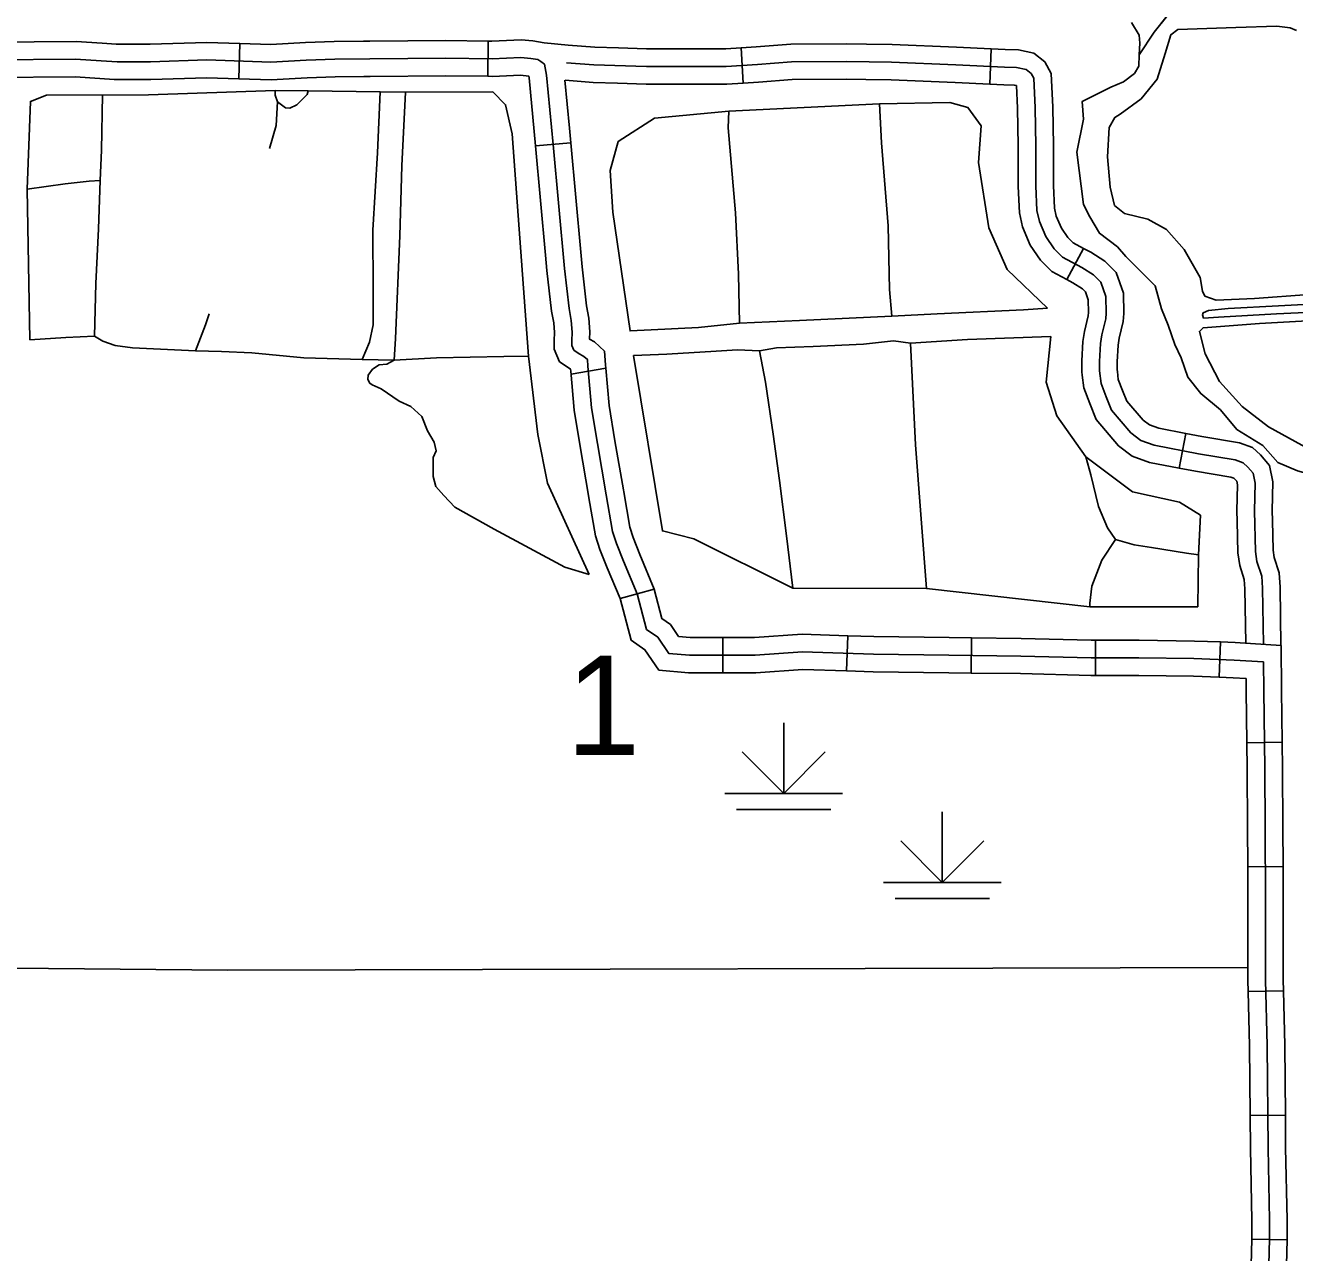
# Model space of a CAD drawing. Extents: x 1127717 to 1741049, y 2026793 to 2244711.
# Drawn here: x 1332669 to 1338062, y 2095724 to 2100937 of the extents above; entities that cross this region are included whole.
import ezdxf

# ---------------------------------------------------------------- set-up
doc = ezdxf.new("R2010")
doc.units = 0
for name, color, linetype in [('32', 7, 'Continuous'), ('35', 7, 'Continuous'), ('43', 7, 'Continuous'), ('44', 7, 'Continuous'), ('45', 7, 'Continuous'), ('5', 7, 'Continuous')]:
    doc.layers.add(name, color=color, linetype=linetype)

msp = doc.modelspace()

# ---------------------------------------------------------------- linework, layer by layer
at = {"layer": '32'}
for p, q in [((1335196, 2098503), (1335341, 2098541.5)), ((1335633.1, 2098186.9), (1335633.1, 2098336.9)), ((1336157.7, 2098194.6), (1336163.2, 2098344.5)), ((1336687.4, 2098185.7), (1336689.2, 2098335.7)), ((1337216.2, 2098175.9), (1337216.2, 2098325.9)), ((1337741.5, 2098168), (1337746.8, 2098318)), ((1337858.4, 2097890), (1338008.4, 2097891.8)), ((1337862.9, 2097362.5), (1338012.9, 2097363.4)), ((1337864.8, 2096833.3), (1338014.8, 2096836.6)), ((1337872.6, 2096306.3), (1338022.6, 2096307.7)), ((1337879.8, 2095780.4), (1338029.8, 2095777.7))]:
    msp.add_line(p, q, dxfattribs=at)
for points in [[(1335341, 2098541.5), (1335374.1, 2098417), (1335410.2, 2098392), (1335444.9, 2098340.9), (1335493.5, 2098336.9), (1335633.1, 2098336.9)], [(1335196, 2098503), (1335243.3, 2098325.1), (1335301.8, 2098284.6), (1335361.1, 2098197.4), (1335487.2, 2098186.9), (1335633.1, 2098186.9)], [(1335268.5, 2098522.3), (1335308.7, 2098371.1), (1335356, 2098338.3), (1335403, 2098269.1), (1335490.3, 2098261.9), (1335770.6, 2098261.9), (1335970.7, 2098276.4), (1336272.8, 2098265.5), (1336593, 2098261.9), (1336898.7, 2098258.2), (1337197.2, 2098250.9), (1337400.4, 2098250.9), (1337634, 2098246.9), (1337805.1, 2098240.8), (1337929.9, 2098232.8)], [(1335633.1, 2098336.9), (1335767.8, 2098336.9), (1335969.4, 2098351.5), (1336163.2, 2098344.5)], [(1336163.2, 2098344.5), (1336274.6, 2098340.5), (1336593.9, 2098336.9), (1336689.2, 2098335.7)], [(1336689.2, 2098335.7), (1336900.1, 2098333.2), (1337198.1, 2098325.9), (1337216.2, 2098325.9)], [(1337216.2, 2098325.9), (1337401.1, 2098325.9), (1337635.9, 2098321.9), (1337746.8, 2098318)], [(1337746.8, 2098318), (1337808.8, 2098315.8), (1338004.5, 2098303.1), (1338005.8, 2098113), (1338008.4, 2097891.8)], [(1337929.9, 2098232.8), (1337930.8, 2098112.3), (1337934.8, 2097778.8), (1337936.8, 2097531.7), (1337938.8, 2097216.3), (1337938.8, 2097058), (1337938.8, 2096881.2), (1337944.8, 2096604), (1337948.8, 2096167.8), (1337954.9, 2095862.4), (1337954.9, 2095782.1), (1337952.9, 2095671.6)], [(1335633.1, 2098186.9), (1335773.3, 2098186.9), (1335972.1, 2098201.3), (1336157.7, 2098194.6)], [(1336157.7, 2098194.6), (1336271, 2098190.5), (1336592.2, 2098186.9), (1336687.4, 2098185.7)], [(1336687.4, 2098185.7), (1336897.4, 2098183.2), (1337196.2, 2098175.9), (1337216.2, 2098175.9)], [(1337216.2, 2098175.9), (1337399.7, 2098175.9), (1337632, 2098171.9), (1337741.5, 2098168)], [(1337741.5, 2098168), (1337801.4, 2098165.9), (1337855.4, 2098162.4), (1337855.8, 2098111.6), (1337858.4, 2097890)], [(1337858.4, 2097890), (1337859.8, 2097778), (1337861.8, 2097531.1), (1337862.9, 2097362.5)], [(1338008.4, 2097891.8), (1338009.8, 2097779.6), (1338011.8, 2097532.2), (1338012.9, 2097363.4)], [(1337862.9, 2097362.5), (1337863.8, 2097216), (1337863.8, 2097058), (1337863.8, 2096880.4), (1337864.8, 2096833.3)], [(1338012.9, 2097363.4), (1338013.8, 2097216.5), (1338013.8, 2097058), (1338013.8, 2096882), (1338014.8, 2096836.6)], [(1337864.8, 2096833.3), (1337869.8, 2096602.8), (1337872.6, 2096306.3)], [(1338014.8, 2096836.6), (1338019.8, 2096605.1), (1338022.6, 2096307.7)], [(1337872.6, 2096306.3), (1337873.9, 2096166.7), (1337879.9, 2095861.7), (1337879.9, 2095782.8), (1337879.8, 2095780.4)], [(1338022.6, 2096307.7), (1338023.8, 2096168.9), (1338029.9, 2095863.2), (1338029.9, 2095781.4), (1338029.8, 2095777.7)], [(1337879.8, 2095780.4), (1337877.8, 2095671.2), (1337888, 2095324.2), (1337893.7, 2095246)], [(1338029.8, 2095777.7), (1338027.9, 2095672), (1338037.8, 2095331.9), (1338043.3, 2095256.9)]]:
    msp.add_lwpolyline(points, dxfattribs=at)
at = {"layer": '35'}
for points in [[(1337369.4, 2100949.3), (1337402, 2100895.8), (1337404.3, 2100860.8), (1337402, 2100811.9), (1337399.7, 2100763), (1337381.1, 2100732.8), (1337334.5, 2100697.8), (1337281, 2100674.6), (1337159.9, 2100614), (1337164.6, 2100538.2)], [(1338070.4, 2100914.9), (1338043.2, 2100926.2), (1337986.6, 2100933), (1337812.4, 2100928.5), (1337565.7, 2100919.5), (1337536.3, 2100896.8), (1337511.4, 2100817.6), (1337477.4, 2100708.9), (1337409.5, 2100625.1), (1337321.3, 2100559.5), (1337298.6, 2100545.9), (1337273.7, 2100502.9), (1337266.9, 2100378.4), (1337278.3, 2100249.3), (1337296.4, 2100172.3), (1337339.4, 2100138.4), (1337438.9, 2100113.5), (1337518.2, 2100070.4), (1337592.8, 2099984.4), (1337660.7, 2099866.7), (1337669.8, 2099807.8), (1337681.1, 2099787.4), (1337728.6, 2099769.3), (1337891.6, 2099776.1), (1338122.4, 2099794.2)], [(1332688.5, 2099601.4), (1332676.8, 2100241.7), (1332690.9, 2100613.7), (1332759.6, 2100641.2), (1333192.3, 2100642.2), (1333730.3, 2100660.7), (1333870.6, 2100658.8), (1334176.2, 2100654.5), (1334284.8, 2100653), (1334654.7, 2100654.9), (1334709.6, 2100599.9), (1334737.1, 2100476.3), (1334806.8, 2099532.4), (1334846.9, 2099198.7), (1334888.1, 2098992.6), (1335065, 2098604.8)], [(1332996.6, 2100641.8), (1332992.6, 2100406.5), (1332987.4, 2100277.5), (1332979.5, 2100072.3), (1332969, 2099840.7), (1332963.7, 2099617)], [(1333730.3, 2100660.7), (1333731, 2100640.9), (1333741.2, 2100612.6), (1333774.6, 2100586.9), (1333792.6, 2100585.6), (1333822.2, 2100599.7), (1333867.1, 2100643.4), (1333870.6, 2100658.8)], [(1334176.2, 2100654.5), (1334165.9, 2100396), (1334144.9, 2100067), (1334147.5, 2099814.4), (1334147.5, 2099664.4), (1334131.7, 2099590.7), (1334100.1, 2099517)], [(1334284.8, 2100653), (1334268.5, 2100340.7), (1334260.6, 2100043.3), (1334242.2, 2099606.5), (1334236.9, 2099514.4)], [(1333740.9, 2100612.8), (1333734.5, 2100511.8), (1333706.5, 2100413.9)], [(1336298.6, 2100603.8), (1335657.7, 2100571.9), (1335342.6, 2100543.2), (1335187.2, 2100443.3), (1335154, 2100321.2), (1335165, 2100143.6)], [(1337012.1, 2099735.9), (1336840.5, 2099899.4), (1336762.9, 2100077), (1336718.5, 2100354.5), (1336729.6, 2100509.9), (1336674.1, 2100587.6), (1336596.4, 2100609.8), (1336298.6, 2100603.8)], [(1336298.6, 2100603.8), (1336306.7, 2100438.6), (1336335, 2100085.5), (1336341, 2099815.1), (1336351.1, 2099702.1)], [(1335657.7, 2100571.9), (1335654.8, 2100501.2), (1335686.4, 2100140.7), (1335699.5, 2099880.2), (1335703.6, 2099671.8)], [(1337164.6, 2100538.2), (1337136.9, 2100398.4), (1337164.6, 2100176.7), (1337192.1, 2100123.2), (1337233.4, 2100054.3), (1337309.1, 2099995.8), (1337344.7, 2099954.9), (1337400.1, 2099899.5), (1337469.3, 2099830.2), (1337497, 2099733.2), (1337524.8, 2099663.9), (1337552.5, 2099580.7), (1337580.2, 2099525.3), (1337607.9, 2099442.1), (1337663.3, 2099372.8), (1337746.4, 2099303.5), (1337815.7, 2099220.4), (1337926.5, 2099152.3)], [(1332676.8, 2100241.7), (1332838, 2100264.4), (1332940.6, 2100274.9), (1332987.4, 2100277.5)], [(1335703.6, 2099671.8), (1335528.6, 2099653.9), (1335328.6, 2099643.3), (1335238.8, 2099639.3), (1335165, 2100143.6)], [(1339811.9, 2099811.4), (1339762.1, 2099811.4), (1339710, 2099804.6), (1339576.5, 2099804.6), (1339524.4, 2099802.3), (1339357, 2099797.8), (1339171.4, 2099791), (1338897.5, 2099775.1), (1338521.9, 2099768.3), (1338207.3, 2099757), (1337779.5, 2099734.4), (1337695.8, 2099725.3), (1337673.2, 2099716.3), (1337670.9, 2099707.2), (1337675.4, 2099693.6), (1337738.8, 2099698.2), (1337985.5, 2099711.7), (1338320.4, 2099727.6), (1338533.2, 2099734.4), (1338847.8, 2099748), (1339132.9, 2099745.7), (1339476.9, 2099754.8), (1339669.3, 2099757)], [(1337012.1, 2099735.9), (1336909.9, 2099728.3), (1336542.7, 2099712.2), (1336351.1, 2099702.1), (1335957.8, 2099683.9), (1335703.6, 2099671.8)], [(1333450.7, 2099712.2), (1333434.6, 2099664.4), (1333392.5, 2099553.9)], [(1338295.5, 2099691.4), (1337913.1, 2099671), (1337673.2, 2099652.9), (1337657.3, 2099637), (1337682.2, 2099541.9), (1337743.3, 2099424.2), (1337838.4, 2099317.8), (1337951.5, 2099231.8), (1338121.3, 2099138.9)], [(1332688.5, 2099601.4), (1332840.6, 2099611.8), (1332963.7, 2099617)], [(1334806.8, 2099532.4), (1334702.5, 2099530.2), (1334415.8, 2099524.9), (1334236.9, 2099514.4), (1334100.1, 2099517), (1333852.9, 2099524.9), (1333631.9, 2099546), (1333503, 2099551.2), (1333392.5, 2099553.9), (1333124.2, 2099567), (1333050.5, 2099577.5), (1332997.9, 2099596), (1332963.7, 2099617)], [(1335252.4, 2099535.1), (1335395, 2099540.6), (1335604.7, 2099552.7), (1335695.5, 2099558.8), (1335788.3, 2099554.8), (1335860.9, 2099566.9), (1336016.3, 2099572.9), (1336230.1, 2099583), (1336357.2, 2099597.1), (1336429.8, 2099587), (1336671.8, 2099603.2), (1337026.3, 2099615.3)], [(1335252.4, 2099535.1), (1335375.9, 2098789.3), (1335509, 2098756), (1335929.9, 2098546.4), (1336497.6, 2098545.2), (1337191.7, 2098467.6), (1337650.6, 2098467.4), (1337653.2, 2098688.2), (1337661.6, 2098855.9), (1337572.9, 2098911.4), (1337373.2, 2098955.8), (1337174.7, 2099103.6), (1337051.4, 2099277.8), (1337007, 2099422.1), (1337026.3, 2099615.3)], [(1336429.8, 2099587), (1336451, 2099155.1), (1336497.6, 2098545.2)], [(1335065, 2098604.8), (1334961.2, 2098635.7), (1334660.7, 2098797.2), (1334493.3, 2098890), (1334446.9, 2098940.5), (1334412.6, 2098978.8), (1334402.5, 2099021.2), (1334402.5, 2099061.5), (1334402.5, 2099101.9), (1334414.6, 2099130.1), (1334406.5, 2099166.5), (1334378.3, 2099214.9), (1334354.1, 2099275.4), (1334307.7, 2099317.8), (1334257.2, 2099340), (1334180.6, 2099392.5), (1334142.3, 2099410.6), (1334132.2, 2099416.7), (1334124.1, 2099432.8), (1334126.1, 2099451), (1334144.3, 2099477.2), (1334172.5, 2099495.4), (1334204.8, 2099497.4), (1334236.9, 2099514.4)], [(1335788.3, 2099554.8), (1335814.5, 2099420.7), (1335846.8, 2099200.8), (1335873, 2099003), (1335903.3, 2098768.9), (1335929.9, 2098546.4)], [(1337926.5, 2099152.3), (1337990, 2099080), (1338073.8, 2099045.1), (1338141.3, 2099026.4), (1338183.2, 2099000.8), (1338218.1, 2098968.2), (1338236.7, 2098937.9), (1338236.7, 2098898.4), (1338236.7, 2098870.4), (1338211.1, 2098830.8), (1338178.5, 2098775), (1338101.7, 2098704.5)], [(1337174.7, 2099103.6), (1337196.3, 2099027.1), (1337228.6, 2098893.9), (1337266.9, 2098803.1), (1337301.2, 2098752.6), (1337242.7, 2098665.8), (1337200.3, 2098554.9), (1337192.3, 2098482.4), (1337191.7, 2098467.6)], [(1337653.2, 2098688.2), (1337602.4, 2098694.7), (1337454.1, 2098718.9), (1337379.9, 2098731), (1337301.2, 2098752.6)]]:
    msp.add_lwpolyline(points, dxfattribs=at)
at = {"layer": '43'}
for points in [[(1337402, 2100811.9), (1337465.8, 2100908.2), (1337520.5, 2100977.5), (1337801.5, 2100992.1), (1338020.4, 2101003.1), (1338286.7, 2101014), (1338866.8, 2101025), (1339454.2, 2101054.2), (1339651.2, 2101039.6), (1339829.9, 2101039.6), (1339972.2, 2101065.1), (1340154.6, 2101061.5)], [(1337402, 2100811.9), (1337465.8, 2100908.2), (1337516.9, 2100973)]]:
    msp.add_lwpolyline(points, dxfattribs=at)
at = {"layer": '44'}
for p, q in [((1335891.2, 2097974.3), (1335891.2, 2097674.3)), ((1335891.2, 2097674.3), (1335714.4, 2097851.1)), ((1335891.2, 2097674.3), (1336068, 2097851.1)), ((1335641.2, 2097674.3), (1336141.2, 2097674.3)), ((1335691.2, 2097606.1), (1336091.2, 2097606.1)), ((1336565.1, 2097596.6), (1336565.1, 2097296.6)), ((1336565.1, 2097296.6), (1336388.4, 2097473.3)), ((1336565.1, 2097296.6), (1336741.9, 2097473.3)), ((1336315.1, 2097296.6), (1336815.1, 2097296.6)), ((1336365.1, 2097228.4), (1336765.1, 2097228.4))]:
    msp.add_line(p, q, dxfattribs=at)
at = {"layer": '45'}
for p, q in [((1333576.1, 2100710.3), (1333581.1, 2100860.2)), ((1334633.5, 2100720.5), (1334634.9, 2100870.5)), ((1335710.4, 2100841.5), (1335719, 2100691.7)), ((1336772.9, 2100837.2), (1336766.3, 2100687.4)), ((1334837, 2100425), (1334986.4, 2100438.6)), ((1337165.2, 2099989.8), (1337094.2, 2099857.6)), ((1334987.6, 2099455.6), (1335135.5, 2099480.9)), ((1337599.4, 2099203.9), (1337571.2, 2099056.5))]:
    msp.add_line(p, q, dxfattribs=at)
for points in [[(1332526.7, 2100865.4), (1332885.2, 2100868.5), (1332995.9, 2100861.1), (1333055.7, 2100857.1)], [(1333055.7, 2100857.1), (1333062.1, 2100856.7), (1333200, 2100857.6), (1333440.3, 2100864.9), (1333581.1, 2100860.2)], [(1333581.1, 2100860.2), (1333711.5, 2100855.9), (1333859.4, 2100863.9), (1333981.6, 2100868.5), (1334105.3, 2100870)], [(1334105.3, 2100870), (1334132.8, 2100870.3), (1334455.6, 2100872.2), (1334634.9, 2100870.5)], [(1334634.9, 2100870.5), (1334651.3, 2100870.3), (1334776.1, 2100875), (1334825.9, 2100870.8), (1334873.2, 2100863.4), (1334873.9, 2100862.9)], [(1335188.9, 2100841), (1335089.4, 2100843.7), (1334975, 2100853.3), (1334873.9, 2100862.9)], [(1336243.2, 2100857.7), (1336159.4, 2100859.1), (1335920.9, 2100857.5), (1335774.2, 2100845.2), (1335710.4, 2100841.5)], [(1336772.9, 2100837.2), (1336625.8, 2100843.7), (1336351.9, 2100856), (1336243.2, 2100857.7)], [(1332523.2, 2100790.4), (1332883, 2100793.5), (1332990.9, 2100786.2), (1333059.8, 2100781.7), (1333201.3, 2100782.6), (1333440.2, 2100789.9), (1333712.3, 2100780.8), (1333862.8, 2100789), (1333983.5, 2100793.5), (1334133.5, 2100795.3), (1334455.5, 2100797.1), (1334652.3, 2100795.3), (1334774.3, 2100799.9), (1334817, 2100796.2), (1334846, 2100791.7), (1334858.7, 2100783.5), (1334874.7, 2100771.9), (1334884.1, 2100724.9), (1334911.7, 2100431.6), (1334959.8, 2099904), (1334979, 2099734.1), (1334988.6, 2099683.6), (1334992.2, 2099634.3), (1334991, 2099597.1), (1334991, 2099576.7), (1334999.4, 2099557.4), (1335018.6, 2099544.2), (1335042.7, 2099531), (1335057.1, 2099517.8), (1335059.5, 2099488.9), (1335075.1, 2099312.2), (1335100.3, 2099160.5), (1335137.6, 2098942.9), (1335164, 2098786.7), (1335180.8, 2098736.2), (1335210.9, 2098660.5), (1335268.5, 2098522.3)], [(1335710.4, 2100841.5), (1335644.7, 2100837.7), (1335498.4, 2100837.7), (1335308.8, 2100837.7), (1335188.9, 2100841)], [(1337037.4, 2100386.9), (1337037.4, 2100426.4), (1337034.3, 2100589.9), (1337027.3, 2100733), (1337001.2, 2100781.5), (1336954.2, 2100818.5), (1336889.4, 2100832.9), (1336832.6, 2100834.6), (1336772.9, 2100837.2)], [(1337261.5, 2099715.2), (1337259.6, 2099785.2), (1337238.3, 2099846.2), (1337207.8, 2099876.7), (1337157.5, 2099908.7), (1337075.2, 2099953), (1337040.1, 2099988), (1337005.1, 2100039.9), (1336977.6, 2100103.9), (1336967, 2100151.2), (1336962.4, 2100254.9), (1336962.4, 2100425.7), (1336959.3, 2100587.3), (1336953.2, 2100712.4), (1336942.6, 2100732.2), (1336921.2, 2100749), (1336880.1, 2100758.1), (1336829.8, 2100759.7), (1336622.4, 2100768.8), (1336349.6, 2100781), (1336159, 2100784.1), (1335924.3, 2100782.5), (1335779.5, 2100770.3), (1335646.8, 2100762.7), (1335498.4, 2100762.7), (1335307.8, 2100762.7), (1335085.2, 2100768.8), (1334968.8, 2100778.5)], [(1332524.2, 2100715.4), (1332880.8, 2100718.5), (1332985.9, 2100711.4), (1333045.9, 2100707.5)], [(1333045.9, 2100707.5), (1333057.6, 2100706.7), (1333202.7, 2100707.6), (1333440.1, 2100714.8), (1333576.1, 2100710.3)], [(1333576.1, 2100710.3), (1333713.1, 2100705.7), (1333866.3, 2100714), (1333985.3, 2100718.5), (1334107.1, 2100720)], [(1334107.1, 2100720), (1334134.2, 2100720.3), (1334455.4, 2100722.1), (1334633.5, 2100720.5)], [(1334633.5, 2100720.5), (1334653.4, 2100720.3), (1334772.5, 2100724.8), (1334808, 2100721.7), (1334808.2, 2100721.7), (1334809.8, 2100714), (1334831.3, 2100486.1)], [(1334961.4, 2100703.7), (1334980.6, 2100500.2)], [(1335184.8, 2100691.1), (1335081.1, 2100693.9), (1334962.6, 2100703.8)], [(1335719, 2100691.7), (1335649, 2100687.7), (1335498.4, 2100687.7), (1335306.8, 2100687.7), (1335184.8, 2100691.1)], [(1336240.8, 2100707.7), (1336158.7, 2100709.1), (1335927.7, 2100707.6), (1335784.8, 2100695.5), (1335719, 2100691.7)], [(1336766.3, 2100687.4), (1336619.1, 2100693.9), (1336347.3, 2100706), (1336240.8, 2100707.7)], [(1336887.4, 2100386.9), (1336887.4, 2100425), (1336884.4, 2100584.8), (1336879.7, 2100681.4), (1336870.7, 2100683.4), (1336827, 2100684.7), (1336766.3, 2100687.4)], [(1334831.3, 2100486.1), (1334837.1, 2100424.7), (1334879.3, 2099960.5)], [(1334980.6, 2100500.2), (1334986.4, 2100438.6), (1335028.7, 2099974.2)], [(1337094.2, 2099857.6), (1337030, 2099892.1), (1336982, 2099940.1), (1336938.9, 2100003.8), (1336906, 2100080.7), (1336892.3, 2100141.2), (1336887.4, 2100253.2), (1336887.4, 2100386.9)], [(1337165.2, 2099989.8), (1337120.4, 2100013.8), (1337098.2, 2100036), (1337071.2, 2100076), (1337049.3, 2100127.2), (1337041.6, 2100161.2), (1337037.4, 2100256.6), (1337037.4, 2100386.9)], [(1337309, 2099467.1), (1337308.3, 2099473.7), (1337308.3, 2099507.8), (1337312, 2099578.2), (1337316.9, 2099607.8), (1337333.7, 2099679.3), (1337336.6, 2099713.1), (1337334.3, 2099798.9), (1337303.4, 2099887.1), (1337255, 2099935.6), (1337195.4, 2099973.5), (1337165.2, 2099989.8)], [(1334879.3, 2099960.5), (1334885.2, 2099896.4), (1334904.8, 2099722.9), (1334914.1, 2099673.8), (1334917.1, 2099632.8), (1334916, 2099598.3), (1334916, 2099561), (1334939.3, 2099507.8), (1334979.2, 2099480.3), (1334985.3, 2099477), (1334986.1, 2099467.7)], [(1335028.7, 2099974.2), (1335034.4, 2099911.7), (1335053.2, 2099745.3), (1335063.1, 2099693.4), (1335067.3, 2099635.9), (1335066.3, 2099603.6), (1335086.7, 2099592.4), (1335129.4, 2099553.2), (1335134.2, 2099495.3), (1335135.5, 2099480.9)], [(1337159.9, 2099450.6), (1337158.3, 2099465.3), (1337158.3, 2099511.8), (1337162.6, 2099594.5), (1337169.8, 2099637.3), (1337185.2, 2099702.8), (1337186.4, 2099717.4), (1337185, 2099771.5), (1337173.2, 2099805.3), (1337160.6, 2099817.9), (1337119.6, 2099844), (1337094.2, 2099857.6)], [(1337929, 2098308), (1337925.9, 2098547), (1337921.9, 2098597.4), (1337901.8, 2098659.8), (1337895.7, 2098702.1), (1337891.7, 2098875.3), (1337893.7, 2098992.1), (1337885.6, 2099034.4), (1337863.5, 2099060.6), (1337843.4, 2099078.7), (1337809.1, 2099090.8), (1337654.1, 2099117), (1337464.8, 2099153.3), (1337408.5, 2099173.4), (1337366.2, 2099205.6), (1337283.6, 2099302.3), (1337261.5, 2099358.7), (1337239.3, 2099415.1), (1337233.3, 2099469.5), (1337233.3, 2099509.8), (1337237.3, 2099586.3), (1337243.4, 2099622.6), (1337259.5, 2099691.1), (1337261.5, 2099715.2)], [(1334986.1, 2099467.7), (1335000.7, 2099302.8), (1335026.4, 2099148), (1335062.1, 2098939.4)], [(1335135.5, 2099480.9), (1335149.6, 2099321.7), (1335174.3, 2099172.9), (1335209.9, 2098964.7)], [(1337571.2, 2099056.5), (1337445, 2099080.7), (1337372.3, 2099106.7), (1337314.3, 2099150.8), (1337218.4, 2099263.2), (1337191.7, 2099331.3), (1337165.9, 2099397), (1337159.9, 2099450.6)], [(1337599.4, 2099203.9), (1337484.6, 2099225.8), (1337444.7, 2099240.1), (1337418, 2099260.4), (1337348.8, 2099341.4), (1337331.3, 2099386.1), (1337312.8, 2099433.3), (1337309, 2099467.1)], [(1337967.7, 2098833.9), (1337966.7, 2098875.5), (1337968.8, 2098998.6), (1337955.6, 2099067.8), (1337917.5, 2099112.9), (1337882.4, 2099144.5), (1337828, 2099163.7), (1337667.4, 2099190.8), (1337599.4, 2099203.9)], [(1337817.7, 2098830.5), (1337816.7, 2098875.1), (1337818.6, 2098985.7), (1337815.7, 2099001), (1337809.5, 2099008.3), (1337804.3, 2099013), (1337790.3, 2099018), (1337640.8, 2099043.2), (1337571.2, 2099056.5)], [(1335209.9, 2098964.7), (1335211.5, 2098955.5), (1335237, 2098804.9), (1335251.3, 2098761.9), (1335280.3, 2098688.8), (1335341, 2098541.5)], [(1335062.1, 2098939.4), (1335063.6, 2098930.3), (1335091, 2098768.5), (1335110.3, 2098710.5), (1335141.4, 2098632.2), (1335196, 2098503)], [(1337853.9, 2098312.9), (1337851, 2098543.5), (1337847.8, 2098582.7), (1337828.4, 2098642.9), (1337820.8, 2098695.9), (1337817.7, 2098830.5)], [(1338004, 2098303.2), (1338000.9, 2098550.5), (1337995.9, 2098612.1), (1337975.1, 2098676.7), (1337970.6, 2098708.3), (1337967.7, 2098833.9)]]:
    msp.add_lwpolyline(points, dxfattribs=at)
at = {"layer": '5'}
msp.add_lwpolyline([(1337863.8, 2096934.5), (1333527.7, 2096923.9), (1332616.4, 2096932.6)], dxfattribs=at)

# ---------------------------------------------------------------- texts
msp.add_text('1', height=422.4, dxfattribs=at).set_placement((1334966.6, 2097837.8))

doc.saveas('drawing.dxf')
